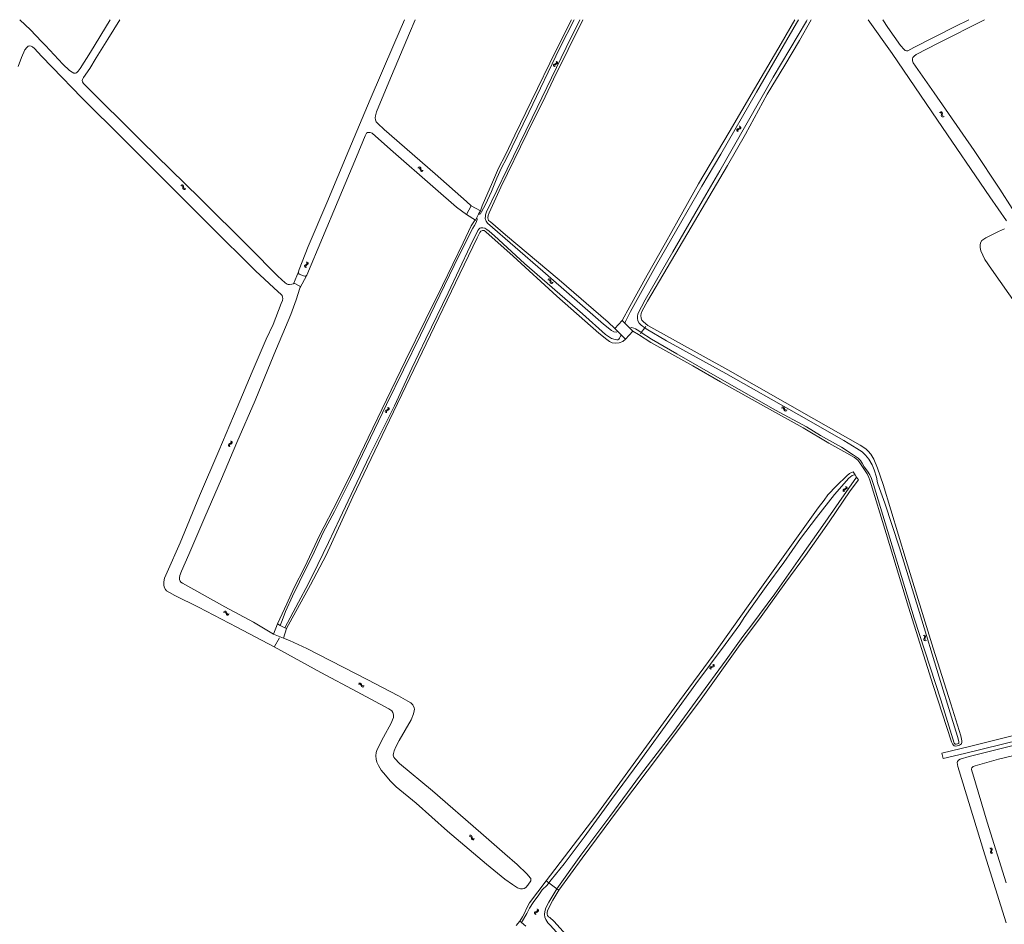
# Model space of a CAD drawing. Header units: metres. Extents: x 189705 to 199106, y 581686 to 588448.
# Tile 346 of 555: x 193991 to 194411, y 588062 to 588448. Entities that reach past the tile are written whole.
import ezdxf

# ---------------------------------------------------------------- set-up
doc = ezdxf.new("R2010")
doc.units = ezdxf.units.M
doc.layers.add('B-WA-OG-GBKN-G', color=7, linetype='Continuous', lineweight=18)

msp = doc.modelspace()

# ---------------------------------------------------------------- linework, layer by layer
at = {"layer": 'B-WA-OG-GBKN-G'}
for p, q in [((194219.666, 588429.533), (194219.885, 588429.778)), ((194219.906, 588430.114), (194219.779, 588430.503)), ((194219.885, 588429.778), (194219.906, 588430.114)), ((194220.126, 588429.342), (194220.345, 588429.587)), ((194220.364, 588429.924), (194220.238, 588430.312)), ((194220.345, 588429.587), (194220.364, 588429.924)), ((194218.701, 588428.577), (194218.718, 588428.904)), ((194218.829, 588428.19), (194218.701, 588428.577)), ((194218.718, 588428.904), (194218.941, 588429.158)), ((194218.941, 588429.158), (194219.303, 588429.345)), ((194219.163, 588428.388), (194219.182, 588428.715)), ((194219.288, 588428), (194219.163, 588428.388)), ((194219.182, 588428.715), (194219.397, 588428.961)), ((194219.303, 588429.345), (194219.666, 588429.533)), ((194219.397, 588428.961), (194219.763, 588429.156)), ((194219.763, 588429.156), (194220.126, 588429.342)), ((194383.984, 588408.489), (194383.585, 588408.578)), ((194384.381, 588408.787), (194383.982, 588408.876)), ((194384.662, 588408.599), (194384.381, 588408.787)), ((194384.761, 588408.286), (194384.662, 588408.599)), ((194384.262, 588408.3), (194383.984, 588408.489)), ((194384.362, 588407.987), (194384.262, 588408.3)), ((194384.315, 588407.173), (194384.339, 588407.579)), ((194384.42, 588406.851), (194384.315, 588407.173)), ((194384.339, 588407.579), (194384.362, 588407.987)), ((194384.693, 588406.67), (194384.42, 588406.851)), ((194385.091, 588406.583), (194384.693, 588406.67)), ((194384.717, 588407.464), (194384.735, 588407.878)), ((194384.819, 588407.154), (194384.717, 588407.464)), ((194384.735, 588407.878), (194384.761, 588408.286)), ((194385.091, 588406.971), (194384.819, 588407.154)), ((194385.488, 588406.881), (194385.091, 588406.971)), ((194296.921, 588400.954), (194296.963, 588401.278)), ((194297.018, 588400.558), (194296.921, 588400.954)), ((194296.963, 588401.278), (194297.205, 588401.515)), ((194297.205, 588401.515), (194297.58, 588401.672)), ((194297.366, 588400.729), (194297.411, 588401.054)), ((194297.46, 588400.333), (194297.366, 588400.729)), ((194297.411, 588401.054), (194297.644, 588401.282)), ((194297.58, 588401.672), (194297.956, 588401.832)), ((194297.644, 588401.282), (194298.024, 588401.449)), ((194297.956, 588401.832), (194298.194, 588402.059)), ((194298.024, 588401.449), (194298.401, 588401.605)), ((194298.241, 588402.392), (194298.145, 588402.79)), ((194298.194, 588402.059), (194298.241, 588402.392)), ((194298.401, 588401.605), (194298.638, 588401.833)), ((194298.683, 588402.167), (194298.587, 588402.564)), ((194298.638, 588401.833), (194298.683, 588402.167)), ((194161.153, 588384.9), (194160.745, 588384.879)), ((194161.456, 588385.294), (194161.048, 588385.272)), ((194161.472, 588384.793), (194161.153, 588384.9)), ((194161.777, 588385.188), (194161.456, 588385.294)), ((194161.652, 588384.517), (194161.472, 588384.793)), ((194161.739, 588384.118), (194161.652, 588384.517)), ((194161.825, 588383.721), (194161.739, 588384.118)), ((194161.957, 588384.912), (194161.777, 588385.188)), ((194162.013, 588383.439), (194161.825, 588383.721)), ((194162.041, 588384.513), (194161.957, 588384.912)), ((194162.324, 588383.338), (194162.013, 588383.439)), ((194162.134, 588384.109), (194162.041, 588384.513)), ((194162.315, 588383.838), (194162.134, 588384.109)), ((194162.627, 588383.734), (194162.315, 588383.838)), ((194162.731, 588383.36), (194162.324, 588383.338)), ((194163.034, 588383.754), (194162.627, 588383.734)), ((194059.838, 588377.312), (194059.429, 588377.327)), ((194060.174, 588377.678), (194059.766, 588377.692)), ((194060.146, 588377.177), (194059.838, 588377.312)), ((194060.301, 588376.887), (194060.146, 588377.177)), ((194060.484, 588377.544), (194060.174, 588377.678)), ((194060.353, 588376.482), (194060.301, 588376.887)), ((194060.404, 588376.078), (194060.353, 588376.482)), ((194060.566, 588375.781), (194060.404, 588376.078)), ((194060.639, 588377.254), (194060.484, 588377.544)), ((194060.867, 588375.653), (194060.566, 588375.781)), ((194060.688, 588376.849), (194060.639, 588377.254)), ((194060.746, 588376.438), (194060.688, 588376.849)), ((194060.902, 588376.152), (194060.746, 588376.438)), ((194061.274, 588375.64), (194060.867, 588375.653)), ((194061.204, 588376.021), (194060.902, 588376.152)), ((194061.611, 588376.005), (194061.204, 588376.021)), ((194112.364, 588343.043), (194112.547, 588343.328)), ((194112.396, 588342.717), (194112.364, 588343.043)), ((194112.58, 588342.354), (194112.396, 588342.717)), ((194112.547, 588343.328), (194112.877, 588343.566)), ((194112.851, 588342.925), (194113.027, 588343.2)), ((194112.881, 588342.598), (194112.851, 588342.925)), ((194112.877, 588343.566), (194113.208, 588343.805)), ((194113.062, 588342.233), (194112.881, 588342.598)), ((194113.027, 588343.2), (194113.36, 588343.447)), ((194113.359, 588344.416), (194113.176, 588344.781)), ((194113.208, 588343.805), (194113.388, 588344.081)), ((194113.388, 588344.081), (194113.359, 588344.416)), ((194113.36, 588343.447), (194113.692, 588343.685)), ((194113.841, 588344.296), (194113.658, 588344.661)), ((194113.692, 588343.685), (194113.872, 588343.96)), ((194113.872, 588343.96), (194113.841, 588344.296)), ((194216.626, 588337.149), (194216.217, 588337.132)), ((194216.933, 588337.54), (194216.524, 588337.522)), ((194216.944, 588337.039), (194216.626, 588337.149)), ((194217.252, 588337.431), (194216.933, 588337.54)), ((194217.429, 588337.154), (194217.252, 588337.431)), ((194217.51, 588336.754), (194217.429, 588337.154)), ((194217.121, 588336.762), (194216.944, 588337.039)), ((194217.205, 588336.362), (194217.121, 588336.762)), ((194217.287, 588335.963), (194217.205, 588336.362)), ((194217.472, 588335.68), (194217.287, 588335.963)), ((194217.782, 588335.576), (194217.472, 588335.68)), ((194217.6, 588336.349), (194217.51, 588336.754)), ((194217.778, 588336.076), (194217.6, 588336.349)), ((194218.089, 588335.969), (194217.778, 588336.076)), ((194218.189, 588335.595), (194217.782, 588335.576)), ((194218.496, 588335.985), (194218.089, 588335.969)), ((194148.033, 588282.383), (194147.909, 588282.772)), ((194148.009, 588282.047), (194148.033, 588282.383)), ((194148.49, 588282.189), (194148.366, 588282.578)), ((194316.39, 588282.403), (194315.993, 588282.304)), ((194316.613, 588282.847), (194316.216, 588282.748)), ((194316.723, 588282.358), (194316.39, 588282.403)), ((194316.947, 588282.803), (194316.613, 588282.847)), ((194317.176, 588282.567), (194316.947, 588282.803)), ((194317.335, 588282.191), (194317.176, 588282.567)), ((194146.817, 588280.855), (194146.836, 588281.182)), ((194146.942, 588280.467), (194146.817, 588280.855)), ((194146.836, 588281.182), (194147.061, 588281.434)), ((194147.061, 588281.434), (194147.424, 588281.618)), ((194147.277, 588280.662), (194147.298, 588280.99)), ((194147.399, 588280.273), (194147.277, 588280.662)), ((194147.298, 588280.99), (194147.515, 588281.233)), ((194147.424, 588281.618), (194147.788, 588281.803)), ((194147.515, 588281.233), (194147.883, 588281.426)), ((194147.788, 588281.803), (194148.009, 588282.047)), ((194147.883, 588281.426), (194148.247, 588281.608)), ((194148.247, 588281.608), (194148.469, 588281.852)), ((194148.469, 588281.852), (194148.49, 588282.189)), ((194316.952, 588282.122), (194316.723, 588282.358)), ((194317.114, 588281.746), (194316.952, 588282.122)), ((194317.274, 588281.372), (194317.114, 588281.746)), ((194317.511, 588281.131), (194317.274, 588281.372)), ((194317.503, 588281.812), (194317.335, 588282.191)), ((194317.733, 588281.58), (194317.503, 588281.812)), ((194317.836, 588281.091), (194317.511, 588281.131)), ((194318.058, 588281.538), (194317.733, 588281.58)), ((194318.231, 588281.191), (194317.836, 588281.091)), ((194318.454, 588281.634), (194318.058, 588281.538)), ((194079.796, 588266.389), (194079.8, 588266.716)), ((194079.938, 588266.007), (194079.796, 588266.389)), ((194079.8, 588266.716), (194080.014, 588266.979)), ((194080.014, 588266.979), (194080.369, 588267.179)), ((194080.264, 588266.217), (194080.271, 588266.545)), ((194080.404, 588265.834), (194080.264, 588266.217)), ((194080.271, 588266.545), (194080.477, 588266.798)), ((194080.369, 588267.179), (194080.724, 588267.38)), ((194080.477, 588266.798), (194080.835, 588267.007)), ((194080.724, 588267.38), (194080.934, 588267.634)), ((194080.942, 588267.97), (194080.801, 588268.354)), ((194080.835, 588267.007), (194081.191, 588267.206)), ((194080.934, 588267.634), (194080.942, 588267.97)), ((194081.191, 588267.206), (194081.401, 588267.46)), ((194081.408, 588267.797), (194081.266, 588268.181)), ((194081.401, 588267.46), (194081.408, 588267.797)), ((194343.57, 588249.013), (194343.663, 588248.616)), ((194344.011, 588248.786), (194344.108, 588248.39)), ((194342.387, 588247.516), (194342.341, 588247.182)), ((194342.341, 588247.182), (194342.436, 588246.785)), ((194342.626, 588247.743), (194342.387, 588247.516)), ((194343.003, 588247.899), (194342.626, 588247.743)), ((194342.831, 588247.288), (194342.783, 588246.955)), ((194342.783, 588246.955), (194342.878, 588246.558)), ((194343.069, 588247.515), (194342.831, 588247.288)), ((194343.383, 588248.064), (194343.003, 588247.899)), ((194343.446, 588247.674), (194343.069, 588247.515)), ((194343.617, 588248.291), (194343.383, 588248.064)), ((194343.821, 588247.83), (194343.446, 588247.674)), ((194343.663, 588248.616), (194343.617, 588248.291)), ((194344.065, 588248.066), (194343.821, 588247.83)), ((194344.108, 588248.39), (194344.065, 588248.066)), ((194078.079, 588195.16), (194077.687, 588195.045)), ((194078.283, 588195.613), (194077.891, 588195.498)), ((194078.414, 588195.129), (194078.079, 588195.16)), ((194078.619, 588195.584), (194078.283, 588195.613)), ((194078.653, 588194.903), (194078.414, 588195.129)), ((194078.858, 588195.357), (194078.619, 588195.584)), ((194078.83, 588194.535), (194078.653, 588194.903)), ((194079.005, 588194.168), (194078.83, 588194.535)), ((194079.032, 588194.989), (194078.858, 588195.357)), ((194079.253, 588193.937), (194079.005, 588194.168)), ((194079.216, 588194.617), (194079.032, 588194.989)), ((194079.455, 588194.395), (194079.216, 588194.617)), ((194079.782, 588194.366), (194079.455, 588194.395)), ((194080.174, 588194.479), (194079.782, 588194.366)), ((194079.579, 588193.91), (194079.253, 588193.937)), ((194079.97, 588194.026), (194079.579, 588193.91)), ((194376.924, 588185.064), (194376.567, 588185.262)), ((194376.87, 588183.707), (194377.007, 588184.09)), ((194376.879, 588183.369), (194376.87, 588183.707)), ((194377.09, 588183.118), (194376.879, 588183.369)), ((194377.138, 588184.804), (194376.924, 588185.064)), ((194377.007, 588184.09), (194377.145, 588184.475)), ((194377.39, 588185.237), (194377.032, 588185.435)), ((194377.447, 588182.922), (194377.09, 588183.118)), ((194377.145, 588184.475), (194377.138, 588184.804)), ((194377.337, 588183.873), (194377.472, 588184.265)), ((194377.347, 588183.547), (194377.337, 588183.873)), ((194377.557, 588183.294), (194377.347, 588183.547)), ((194377.605, 588184.977), (194377.39, 588185.237)), ((194377.472, 588184.265), (194377.612, 588184.648)), ((194377.912, 588183.095), (194377.557, 588183.294)), ((194377.612, 588184.648), (194377.605, 588184.977)), ((194286.911, 588172.69), (194286.859, 588173.096)), ((194285.441, 588171.405), (194285.518, 588171.723)), ((194285.494, 588171.001), (194285.441, 588171.405)), ((194285.518, 588171.723), (194285.785, 588171.931)), ((194285.785, 588171.931), (194286.175, 588172.047)), ((194285.859, 588171.133), (194285.939, 588171.451)), ((194285.909, 588170.729), (194285.859, 588171.133)), ((194285.939, 588171.451), (194286.195, 588171.652)), ((194286.175, 588172.047), (194286.566, 588172.164)), ((194286.195, 588171.652), (194286.591, 588171.776)), ((194286.566, 588172.164), (194286.828, 588172.364)), ((194286.591, 588171.776), (194286.983, 588171.89)), ((194286.828, 588172.364), (194286.911, 588172.69)), ((194286.983, 588171.89), (194287.244, 588172.09)), ((194287.244, 588172.09), (194287.326, 588172.418)), ((194287.326, 588172.418), (194287.274, 588172.823)), ((194135.937, 588164.985), (194135.544, 588164.874)), ((194136.273, 588164.952), (194135.937, 588164.985)), ((194136.509, 588164.723), (194136.273, 588164.952)), ((194136.679, 588164.352), (194136.509, 588164.723)), ((194135.728, 588164.535), (194135.335, 588164.424)), ((194136.063, 588164.5), (194135.728, 588164.535)), ((194136.299, 588164.271), (194136.063, 588164.5)), ((194136.472, 588163.901), (194136.299, 588164.271)), ((194136.643, 588163.532), (194136.472, 588163.901)), ((194136.888, 588163.298), (194136.643, 588163.532)), ((194136.86, 588163.979), (194136.679, 588164.352)), ((194137.096, 588163.754), (194136.86, 588163.979)), ((194137.214, 588163.268), (194136.888, 588163.298)), ((194137.423, 588163.721), (194137.096, 588163.754)), ((194137.606, 588163.38), (194137.214, 588163.268)), ((194137.815, 588163.83), (194137.423, 588163.721)), ((194183.013, 588099.581), (194182.604, 588099.562)), ((194183.319, 588099.972), (194182.911, 588099.953)), ((194183.331, 588099.471), (194183.013, 588099.581)), ((194183.638, 588099.863), (194183.319, 588099.972)), ((194183.509, 588099.194), (194183.331, 588099.471)), ((194183.593, 588098.794), (194183.509, 588099.194)), ((194183.676, 588098.396), (194183.593, 588098.794)), ((194183.816, 588099.586), (194183.638, 588099.863)), ((194183.861, 588098.112), (194183.676, 588098.396)), ((194183.898, 588099.186), (194183.816, 588099.586)), ((194184.171, 588098.009), (194183.861, 588098.112)), ((194183.988, 588098.781), (194183.898, 588099.186)), ((194184.167, 588098.509), (194183.988, 588098.781)), ((194184.477, 588098.403), (194184.167, 588098.509)), ((194184.578, 588098.028), (194184.171, 588098.009)), ((194184.885, 588098.419), (194184.477, 588098.403)), ((194405.354, 588094.278), (194404.998, 588094.478)), ((194405.29, 588092.922), (194405.431, 588093.304)), ((194405.566, 588094.017), (194405.354, 588094.278)), ((194405.431, 588093.304), (194405.57, 588093.688)), ((194405.82, 588094.448), (194405.464, 588094.649)), ((194405.57, 588093.688), (194405.566, 588094.017)), ((194405.759, 588093.084), (194405.897, 588093.476)), ((194406.034, 588094.187), (194405.82, 588094.448)), ((194405.897, 588093.476), (194406.039, 588093.858)), ((194406.039, 588093.858), (194406.034, 588094.187)), ((194405.298, 588092.583), (194405.29, 588092.922)), ((194405.507, 588092.331), (194405.298, 588092.583)), ((194405.863, 588092.133), (194405.507, 588092.331)), ((194405.767, 588092.758), (194405.759, 588093.084)), ((194405.975, 588092.504), (194405.767, 588092.758)), ((194406.329, 588092.303), (194405.975, 588092.504)), ((194211.737, 588068.543), (194211.841, 588068.149)), ((194211.841, 588068.149), (194211.805, 588067.823)), ((194212.185, 588068.328), (194212.292, 588067.935)), ((194212.292, 588067.935), (194212.258, 588067.61)), ((194210.597, 588067.014), (194210.56, 588066.679)), ((194210.56, 588066.679), (194210.666, 588066.284)), ((194210.829, 588067.247), (194210.597, 588067.014)), ((194211.201, 588067.413), (194210.829, 588067.247)), ((194211.046, 588066.798), (194211.008, 588066.464)), ((194211.008, 588066.464), (194211.114, 588066.069)), ((194211.278, 588067.032), (194211.046, 588066.798)), ((194211.577, 588067.589), (194211.201, 588067.413)), ((194211.65, 588067.201), (194211.278, 588067.032)), ((194211.805, 588067.823), (194211.577, 588067.589)), ((194212.021, 588067.368), (194211.65, 588067.201)), ((194212.258, 588067.61), (194212.021, 588067.368))]:
    msp.add_line(p, q, dxfattribs=at)
at = {"layer": 'B-WA-OG-GBKN-G', "flags": 128}
for points in [[(194000, 588438.807), (193995.225, 588443.787), (193990.768, 588448.172)], [(194029.279, 588448.172), (194020.935, 588434.257), (194016.553, 588427.371), (194015.565, 588426.131), (194014.945, 588425.555), (194014.438, 588425.337), (194013.798, 588425.391), (194013.034, 588425.742), (194011.899, 588426.485), (194009.094, 588429.215), (194001.644, 588437.093), (194000, 588438.807)], [(194107.662, 588335.44), (194106.915, 588335.214), (194105.916, 588335.105), (194105.329, 588335.187), (194104.867, 588335.304), (194104.097, 588335.812), (194100.878, 588338.715), (194088.722, 588351.049), (194067.576, 588372.039), (194042.738, 588396.263), (194017.848, 588420.988), (194017.461, 588421.671), (194017.396, 588422.216), (194017.429, 588422.671), (194017.881, 588423.497), (194020.607, 588427.365), (194023.337, 588431.924), (194028.264, 588439.909), (194033.478, 588448.172)], [(194154.963, 588448.172), (194150.503, 588437.52), (194140.387, 588414.171), (194131.268, 588392.409), (194121.814, 588369.959), (194113.874, 588351.332), (194110.042, 588341.503), (194109.703, 588340.478)], [(194183.47, 588368.696), (194181.553, 588370.553), (194168.155, 588382.439), (194146.343, 588401.264), (194143.632, 588403.822), (194142.964, 588404.639), (194142.655, 588405.395), (194142.504, 588406.247), (194142.569, 588407.149), (194143.109, 588408.869), (194148.374, 588421.524), (194157.208, 588442.366), (194159.625, 588448.172)], [(194227.433, 588448.172), (194221.411, 588436.105), (194208.179, 588408.614), (194198.6, 588388.849), (194196.423, 588384.946), (194194.481, 588380.543), (194192.126, 588374.89), (194189.626, 588369.24), (194187.969, 588366.103), (194187.433, 588365.275), (194187.027, 588365.11), (194186.696, 588365.198)], [(194187.425, 588366.629), (194188.256, 588368.751), (194192.611, 588378.828), (194195.232, 588384.735), (194198.176, 588390.531), (194202.212, 588398.85), (194209.202, 588413.494), (194219.628, 588434.901), (194226.355, 588448.172)], [(194246.156, 588315.017), (194245.427, 588314.78), (194244.424, 588314.874), (194243.375, 588315.439), (194240.065, 588318.229), (194214.134, 588340.797), (194190.417, 588361.342), (194189.857, 588362.191), (194189.519, 588363.324), (194189.549, 588364.273), (194189.652, 588364.918), (194190.079, 588366.114), (194198.874, 588384.323), (194209.531, 588406.329), (194224.094, 588436.37), (194229.948, 588448.172)], [(194231.211, 588448.172), (194218.704, 588422.742), (194215.133, 588415.205), (194207.432, 588399.699), (194196.199, 588376.605), (194191.243, 588365.717), (194190.807, 588364.529), (194190.621, 588363.636), (194190.692, 588363.083), (194190.955, 588362.442), (194191.76, 588361.813), (194198.186, 588356.381), (194221.058, 588337.173), (194242.019, 588318.997), (194244.88, 588316.265)], [(194321.761, 588448.172), (194315.932, 588438.031), (194304.529, 588418.69), (194293.722, 588400.215), (194280.644, 588378.057), (194271.949, 588362.535), (194266.438, 588352.853), (194258.737, 588339.17), (194251.216, 588325.689), (194247.989, 588319.71)], [(194323.362, 588448.172), (194322.525, 588446.716), (194305.309, 588417.17), (194290.064, 588390.833), (194281.988, 588377.054), (194273.514, 588362.298), (194262.237, 588342.778), (194251.606, 588323.616), (194249.774, 588320.148), (194249.468, 588319.273), (194249.154, 588318.568)], [(194257.62, 588316.596), (194256.057, 588317.726), (194255.185, 588318.668), (194254.699, 588319.673), (194254.48, 588320.77), (194254.482, 588321.498), (194254.715, 588322.584), (194257.862, 588328.555), (194269.629, 588349.124), (194283.718, 588373.418), (194289.736, 588383.672), (194312.548, 588423.66), (194326.745, 588447.6), (194327.076, 588448.172)], [(194277.506, 588359.586), (194285.047, 588372.394), (194292.946, 588385.896), (194300.659, 588399.349), (194309.926, 588416.41), (194317.405, 588428.711), (194323.689, 588439.271), (194328.657, 588448.172)], [(194353.119, 588448.172), (194363.254, 588433.752), (194382.714, 588405.35), (194405.084, 588372.581), (194412.083, 588362.261)], [(194396.012, 588448.172), (194390.214, 588445.223), (194372.526, 588436.261), (194369.974, 588434.945), (194369.396, 588434.845), (194368.927, 588434.956), (194368.397, 588435.41), (194366.846, 588437.157), (194361.534, 588444.908), (194359.296, 588448.172)], [(194414.611, 588367.594), (194409.283, 588375.887), (194398.3, 588392.313), (194381.204, 588416.921), (194372.247, 588429.773), (194371.936, 588430.587), (194371.962, 588431.415), (194372.153, 588432.05), (194372.658, 588432.635), (194373.55, 588433.25), (194383.02, 588438.175), (194402.735, 588448.172)], [(193990.015, 588428.147), (193991.435, 588431.965), (193992.876, 588435.374), (193993.642, 588436.355), (193994.346, 588436.882), (193995.058, 588436.961), (193995.562, 588436.844), (193996.087, 588436.615), (193996.963, 588435.913), (194000, 588432.664)], [(194000, 588432.664), (194004.477, 588427.874), (194017.25, 588414.836), (194035.08, 588396.972), (194052.809, 588379.311), (194071.934, 588360.35), (194091.439, 588341.018), (194101.079, 588331.926), (194102.151, 588331.007), (194102.706, 588330.373), (194102.962, 588329.777), (194103.041, 588329.1), (194102.871, 588328.287), (194102.338, 588326.971), (194098.861, 588318.02), (194095.969, 588311.831), (194089.896, 588297.88), (194083.569, 588282.678), (194075.674, 588264.087), (194067.428, 588244.83), (194059.168, 588224.798)], [(194113.322, 588339.08), (194126.655, 588370.921), (194134.47, 588389.601), (194138.178, 588398.614), (194138.613, 588399.421), (194138.773, 588399.663), (194139.184, 588399.977), (194139.684, 588400.069), (194140.4, 588400.008), (194141.171, 588399.725), (194148.996, 588392.712), (194168.263, 588375.926), (194177.219, 588368.104), (194181.563, 588364.965)], [(194183.47, 588368.696), (194181.563, 588364.965)], [(194183.47, 588368.696), (194187.425, 588366.629)], [(194186.696, 588365.198), (194187.425, 588366.629)], [(194100.714, 588190.187), (194104.828, 588198.813), (194107.921, 588205.725), (194112.293, 588214.363), (194118.869, 588228.179), (194126.431, 588242.71), (194133.084, 588256.26), (194139.548, 588269.666), (194147.284, 588285.823), (194155.408, 588302.675), (194164.101, 588320.282), (194171.217, 588334.641), (194180.03, 588352.87), (194183.557, 588360.105), (194184.902, 588362.265), (194185.395, 588362.647)], [(194185.949, 588363.734), (194186.042, 588362.861), (194185.689, 588361.655), (194184.958, 588360.34), (194184.172, 588359.126), (194182.654, 588356.117), (194176.248, 588343.181), (194161.803, 588313.525), (194147.312, 588283.86), (194132.007, 588251.895), (194125.064, 588238.233), (194120.335, 588229.309), (194116.473, 588220.908), (194110.192, 588208.229), (194107.126, 588202.058), (194104.189, 588195.515), (194102.734, 588191.724), (194101.919, 588189.593)], [(194181.563, 588364.965), (194185.395, 588362.647)], [(194185.395, 588362.647), (194185.949, 588363.734)], [(194185.949, 588363.734), (194186.696, 588365.198)], [(194103.914, 588188.609), (194109.753, 588199.46), (194113.816, 588207.198), (194118.046, 588215.598), (194122.629, 588225.001), (194127.379, 588235.215), (194133.315, 588247.857), (194140.083, 588261.935), (194150.718, 588283.381), (194158.196, 588299.417), (194164.107, 588311.921), (194173.683, 588331.513), (194183.035, 588351.442), (194186.277, 588358.131), (194186.7, 588358.69), (194187.244, 588359.13), (194187.613, 588359.277), (194188.451, 588359.32), (194189.317, 588359.124), (194190.145, 588358.662), (194191.193, 588357.839), (194193.445, 588355.853), (194206.34, 588344.058), (194231.095, 588322.553), (194240.912, 588313.842), (194243.371, 588312.039), (194244.939, 588311.604), (194245.694, 588311.446), (194246.139, 588311.545), (194246.537, 588311.729), (194246.901, 588312.149), (194247.163, 588312.712), (194247.314, 588313.056), (194247.71, 588313.498)], [(194249.485, 588311.763), (194248.207, 588310.758), (194246.76, 588310.209), (194245.148, 588310.117), (194243.785, 588310.286), (194242.598, 588310.796), (194241.412, 588311.64), (194237.998, 588314.334), (194220.126, 588330.185), (194201.445, 588347.193), (194189.707, 588357.673), (194188.992, 588358.136), (194188.355, 588358.153), (194187.643, 588357.932), (194187.17, 588357.341), (194186.104, 588355.113), (194178.716, 588339.689), (194164.289, 588309.81), (194148.56, 588277.244), (194132.954, 588244.491), (194121.544, 588219.589), (194114.878, 588206.957), (194104.69, 588188.226)], [(194252.593, 588315.194), (194254.903, 588313.704), (194260.21, 588310.416), (194265.322, 588307.449), (194278.172, 588300.453), (194290.033, 588293.628), (194309.575, 588282.646), (194325.238, 588273.881), (194336.257, 588267.384), (194343.981, 588263.083), (194347.197, 588261.239), (194348.648, 588260.11), (194349.497, 588258.982), (194352.628, 588254.277), (194353.375, 588252.728), (194353.755, 588251.574), (194360.782, 588228.753), (194370.329, 588197.426), (194380.825, 588163.886), (194388.59, 588139.93), (194389.183, 588138.782), (194389.826, 588138.126), (194390.569, 588138.066), (194392.113, 588138.453), (194392.877, 588139.037), (194393.123, 588139.721), (194393.095, 588140.268), (194392.602, 588142.389), (194388.356, 588156.136), (194380.851, 588179.798), (194369.307, 588217.325), (194359.469, 588249.725), (194357.11, 588256.751), (194355.517, 588260.517), (194354.193, 588262.699), (194353.102, 588263.903), (194352.01, 588264.922), (194349.718, 588266.54), (194329.834, 588277.833), (194293.081, 588298.648), (194259.015, 588317.576), (194257.045, 588319.163), (194256.422, 588319.888), (194256.063, 588320.807), (194256.007, 588321.853), (194256.165, 588322.751), (194256.598, 588323.932), (194258.845, 588327.952), (194267.194, 588342.265), (194277.506, 588359.586)], [(194411.352, 588358.833), (194408.741, 588357.687), (194403.253, 588355.062), (194401.589, 588353.894), (194401.001, 588352.909), (194400.845, 588351.982), (194400.92, 588350.926), (194401.21, 588349.48), (194401.987, 588347.651), (194402.901, 588345.773), (194405.772, 588341.624), (194416.884, 588325.915)], [(194109.703, 588340.478), (194107.662, 588335.44)], [(194109.703, 588340.478), (194109.714, 588339.926), (194110.064, 588339.533), (194111.856, 588338.752), (194112.492, 588338.638), (194112.948, 588338.694), (194113.322, 588339.08)], [(194113.322, 588339.08), (194110.358, 588333.589)], [(194099.002, 588185.871), (194090.534, 588190.957), (194078.224, 588197.532), (194060.156, 588207.568), (194059.525, 588208.028), (194059.166, 588208.486), (194058.911, 588209.233), (194058.93, 588209.848), (194059.094, 588210.878), (194059.725, 588212.697), (194062.879, 588219.893), (194069.735, 588235.782), (194076.791, 588252.218), (194083.418, 588267.722), (194091.229, 588285.608), (194099.155, 588305.094), (194106.505, 588322.323), (194108.712, 588328.635), (194110.358, 588333.589)], [(194110.358, 588333.589), (194110.412, 588334.142), (194110.329, 588334.394), (194110.076, 588334.617), (194108.179, 588335.491), (194107.662, 588335.44)], [(194247.989, 588319.71), (194244.88, 588316.265)], [(194246.156, 588315.017), (194244.88, 588316.265)], [(194247.989, 588319.71), (194249.154, 588318.568)], [(194249.154, 588318.568), (194251.258, 588316.504)], [(194251.258, 588316.504), (194252.007, 588316.693), (194252.983, 588316.516), (194253.673, 588316.229), (194255.053, 588315.323), (194256.149, 588314.618)], [(194251.258, 588316.504), (194252.593, 588315.194)], [(194256.149, 588314.618), (194260.544, 588311.79), (194271.334, 588305.5), (194289.704, 588294.944), (194313.521, 588281.399), (194326.759, 588274.292), (194332.775, 588270.602), (194341.638, 588265.633), (194346.71, 588262.461), (194348.76, 588260.936), (194349.762, 588260.031), (194350.542, 588258.804), (194351.405, 588257.273), (194352.745, 588255.39), (194353.764, 588253.822), (194354.478, 588252.346), (194355.292, 588249.737), (194363.344, 588223.556), (194372.752, 588192.691), (194384.097, 588157.853), (194389.832, 588139.304), (194390.273, 588138.852), (194390.623, 588138.861), (194391.738, 588139.098), (194391.85, 588139.539), (194391.768, 588139.954), (194391.156, 588142.139), (194388.726, 588150.463), (194383.397, 588167.509), (194375.017, 588195.073), (194366.425, 588222.739), (194360.189, 588241.74), (194357.846, 588248.083), (194357.088, 588250.405), (194356.578, 588252.81), (194355.69, 588256.016), (194354.784, 588258.163), (194353.37, 588260.588), (194351.984, 588262.268), (194350.485, 588263.644), (194348.168, 588265.133), (194342.667, 588268.481), (194323.515, 588279.508), (194292.204, 588297.142), (194266.9, 588311.133), (194258.216, 588316.165), (194257.62, 588316.596)], [(194256.149, 588314.618), (194257.62, 588316.596)], [(194257.62, 588316.596), (194258.057, 588317.182)], [(194247.71, 588313.498), (194246.156, 588315.017)], [(194249.485, 588311.763), (194247.71, 588313.498)], [(194252.593, 588315.194), (194249.485, 588311.763)], [(194255.764, 588314.1), (194256.149, 588314.618)], [(194346.637, 588255.134), (194345.127, 588254.489), (194343.897, 588253.422), (194339.557, 588249.196), (194335.889, 588245.383), (194334.211, 588243.112), (194331.639, 588239.711), (194321.741, 588225.853), (194301.82, 588197.974), (194286.854, 588176.931), (194272.472, 588157.418), (194252.722, 588130.215), (194236.764, 588108.285), (194215.505, 588080.489)], [(194216.668, 588079.641), (194217.699, 588080.962), (194223.148, 588087.795), (194231.824, 588099.227), (194243.399, 588115.316), (194255.467, 588131.613), (194269.285, 588150.742), (194279.519, 588164.67), (194291.947, 588181.478), (194298.234, 588189.972), (194300.149, 588192.969), (194302.8, 588196.729), (194309.545, 588206.147), (194316.979, 588216.477), (194324.198, 588226.693), (194330.997, 588235.594), (194338.653, 588245.427), (194344.845, 588252.493), (194346.223, 588253.514), (194346.7, 588253.708), (194347.462, 588253.896)], [(194347.462, 588253.896), (194346.637, 588255.134)], [(194348.116, 588252.916), (194347.462, 588253.896)], [(194348.116, 588252.916), (194344.853, 588248.203), (194340.547, 588242.07), (194333.746, 588232.207), (194323.197, 588217.218), (194313.173, 588203.025), (194303.402, 588189.839), (194299.49, 588184.792), (194292.478, 588174.882), (194280.346, 588158.31), (194270.042, 588144.264), (194255.858, 588125.727), (194242.693, 588107.993), (194230.311, 588091.432), (194220.142, 588077.098)], [(194220.943, 588076.525), (194230.893, 588090.219), (194246.391, 588111.119), (194264.759, 588135.441), (194281.677, 588158.139), (194297.686, 588180.454), (194307.36, 588193.396), (194317.947, 588208.066), (194326.26, 588219.374), (194336.399, 588233.841), (194345.349, 588246.98), (194348.886, 588251.761)], [(194348.886, 588251.761), (194348.116, 588252.916)], [(194059.168, 588224.798), (194053.6, 588212.365), (194052.526, 588209.727), (194052.196, 588208.139), (194052.221, 588206.916), (194052.399, 588205.972), (194052.871, 588204.951), (194053.432, 588204.366), (194054.582, 588203.58), (194056.989, 588202.367), (194067.071, 588197.412), (194083.337, 588188.874), (194099.337, 588180.411), (194119.293, 588169.441), (194134.814, 588161.264), (194148.28, 588153.998), (194149.583, 588153.081), (194150.033, 588152.355), (194150.337, 588151.35), (194150.278, 588150.252), (194149.953, 588149.329), (194149.294, 588147.894), (194146.1, 588141.802), (194143.344, 588136.613), (194142.888, 588135.277), (194142.753, 588133.955), (194142.87, 588132.474), (194143.175, 588131.224), (194143.858, 588129.724), (194145.102, 588127.806), (194146.85, 588125.569), (194148.913, 588123.249), (194151.515, 588120.679), (194160.039, 588113.637), (194173.416, 588101.77), (194190.106, 588087.615), (194197.823, 588081.296), (194201.096, 588078.89), (194203.253, 588077.57), (194204.52, 588077.113), (194205.414, 588077.116), (194206.134, 588077.279), (194206.782, 588077.729), (194207.631, 588078.717), (194208.918, 588080.511), (194209.042, 588081.064), (194208.97, 588081.483), (194208.879, 588081.692), (194207.251, 588083.552), (194203.12, 588087.459)], [(194100.714, 588190.187), (194099.002, 588185.871)], [(194101.919, 588189.593), (194100.714, 588190.187)], [(194103.387, 588184.078), (194099.002, 588185.871)], [(194103.914, 588188.609), (194101.919, 588189.593)], [(194104.69, 588188.226), (194103.387, 588184.078)], [(194104.69, 588188.226), (194103.914, 588188.609)], [(194099.505, 588180.597), (194101.563, 588184.221)], [(194203.12, 588087.459), (194197.925, 588092.039), (194187.689, 588100.949), (194166.938, 588118.907), (194152.869, 588130.654), (194150.835, 588132.73), (194150.456, 588133.371), (194150.25, 588134.146), (194150.282, 588134.901), (194150.649, 588136.091), (194151.3, 588137.673), (194152.786, 588140.39), (194157.863, 588149.319), (194158.875, 588151.887), (194159.22, 588153.077), (194159.231, 588153.838), (194159.145, 588154.327), (194158.519, 588155.723), (194157.782, 588156.58), (194156.486, 588157.302), (194152.508, 588159.546), (194139.121, 588166.459), (194113.361, 588179.696), (194105.878, 588183.095), (194103.387, 588184.078)], [(194552.323, 588173.588), (194532.92, 588168.931), (194506.099, 588162.237), (194478.69, 588155.492), (194445.927, 588147.499), (194417.984, 588140.67), (194394.24, 588134.862), (194385.1, 588132.769), (194384.519, 588134.963), (194396.858, 588138.008), (194413.417, 588142.146), (194441.405, 588149.112), (194467.163, 588155.49), (194495.191, 588162.636), (194520.592, 588169.202), (194541.969, 588174.647), (194543.841, 588178.796), (194560.715, 588184.709)], [(194411.994, 588062.534), (194402.894, 588091.666), (194391.404, 588129.406), (194391.117, 588131.082), (194391.252, 588131.542), (194391.615, 588132.026), (194392.394, 588132.419), (194396.178, 588133.537), (194408.154, 588136.599), (194466.934, 588151.38)], [(194429.02, 588137.275), (194408.749, 588132.428), (194398.745, 588129.676), (194397.843, 588129.268), (194397.411, 588128.776), (194397.248, 588128.194), (194397.345, 588127.487), (194397.705, 588126.142), (194403.908, 588105.56), (194412.057, 588079.644)], [(194215.505, 588080.489), (194208.458, 588071.199), (194207.241, 588069.006), (194206.26, 588066.656), (194205.423, 588065.154), (194204.227, 588063.338)], [(194205.016, 588062.702), (194207.221, 588066.527), (194208.47, 588068.893), (194210.031, 588071.257), (194212.376, 588074.589), (194213.882, 588076.617), (194215.951, 588078.723), (194216.668, 588079.641)], [(194220.142, 588077.098), (194216.599, 588071.425), (194215.429, 588068.966), (194214.94, 588067.443), (194214.867, 588066.193), (194214.974, 588065.083), (194215.385, 588064.011), (194216.273, 588062.594), (194217.333, 588061.403), (194221.067, 588057.33), (194227.016, 588051.164), (194229.487, 588048.719), (194239.311, 588038.448), (194252.579, 588024.425), (194262.668, 588013.911), (194276.488, 588000)], [(194216.668, 588079.641), (194215.505, 588080.489)], [(194278.429, 588000), (194275.37, 588003.032), (194257.243, 588021.476), (194241.779, 588037.668), (194230.04, 588050.554), (194227.085, 588054.196), (194222.8, 588058.858), (194218.772, 588063.291), (194217.123, 588064.812), (194216.495, 588065.191), (194216.072, 588065.709), (194215.952, 588066.265), (194215.966, 588066.946), (194216.136, 588067.787), (194216.949, 588069.584), (194218.397, 588072.295), (194220.943, 588076.525)], [(194220.142, 588077.098), (194216.668, 588079.641)], [(194220.943, 588076.525), (194220.142, 588077.098)], [(194202.668, 588061.402), (194204.227, 588063.338)], [(194204.227, 588063.338), (194205.016, 588062.702)], [(194205.016, 588062.702), (194206.91, 588061.176)]]:
    msp.add_lwpolyline(points, dxfattribs=at)

doc.saveas('drawing.dxf')
